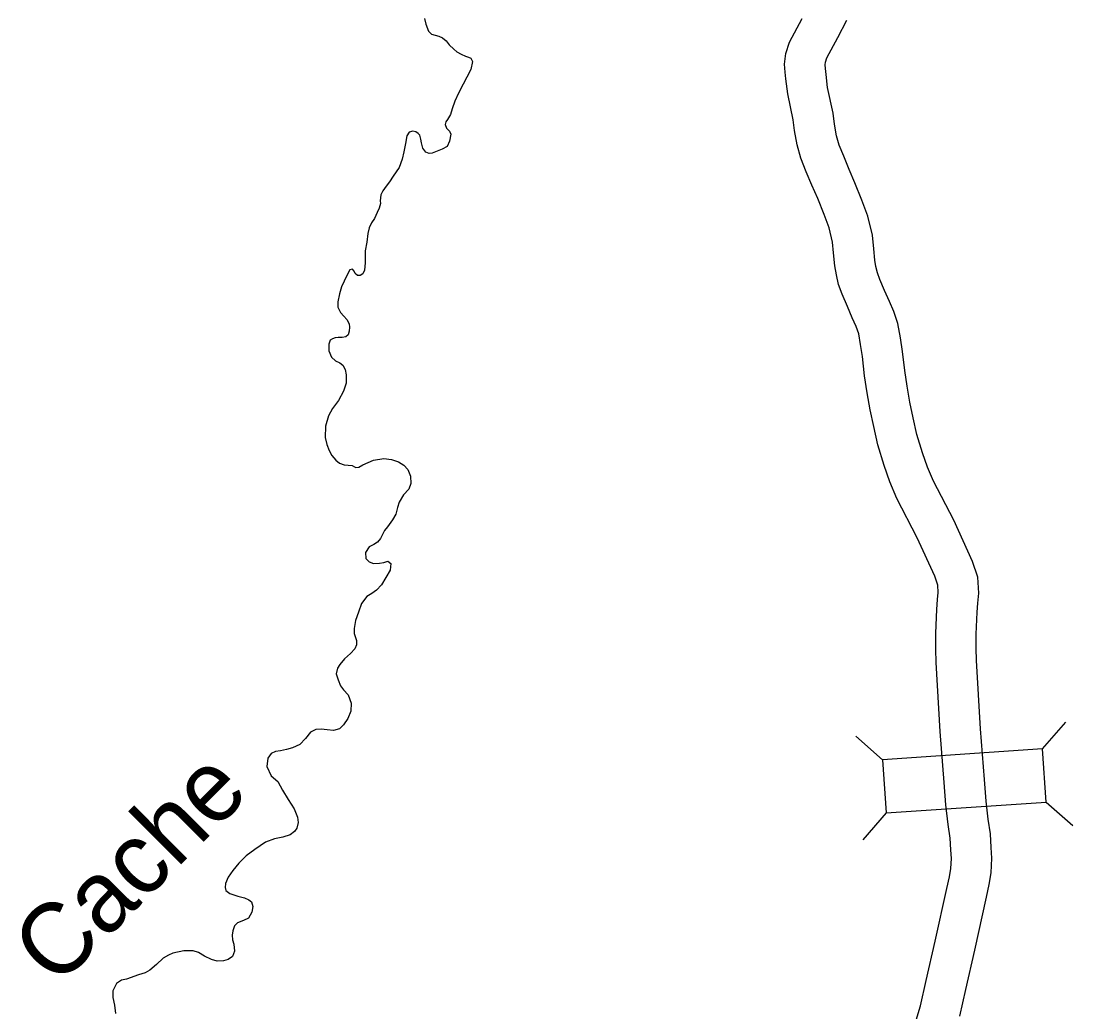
# Model space of a CAD drawing. Extents: x -939622 to -934222, y 1383701 to 1385301.
# Drawn here: x -936079.63 to -936056.23, y 1384648.7 to 1384670.74 of the extents above; entities that cross this region are included whole.
import ezdxf

# ---------------------------------------------------------------- set-up
doc = ezdxf.new("R2010")
doc.units = 0
for name, color, linetype in [('10', 7, 'Continuous'), ('20', 7, 'Continuous'), ('9', 7, 'Continuous')]:
    doc.layers.add(name, color=color, linetype=linetype)

msp = doc.modelspace()

# ---------------------------------------------------------------- linework, layer by layer
at = {"layer": '10'}
for points in [[(-936059.852, 1384648.071), (-936059.616, 1384648.836), (-936059.491, 1384649.399), (-936059.29, 1384650.276), (-936059.031, 1384651.446), (-936058.975, 1384651.706), (-936058.942, 1384651.894), (-936058.933, 1384652.115), (-936058.943, 1384652.304), (-936058.961, 1384652.564), (-936059.007, 1384652.868), (-936059.058, 1384653.309), (-936059.091, 1384653.806), (-936059.181, 1384654.937), (-936059.269, 1384656.472), (-936059.28, 1384656.77), (-936059.28, 1384657.122), (-936059.259, 1384657.648), (-936059.239, 1384657.874), (-936059.225, 1384658.028), (-936059.235, 1384658.196), (-936059.3, 1384658.391), (-936059.691, 1384659.244), (-936060.143, 1384660.123), (-936060.299, 1384660.489), (-936060.428, 1384660.853), (-936060.569, 1384661.314), (-936060.66, 1384661.724), (-936060.738, 1384662.092), (-936060.805, 1384662.473), (-936060.862, 1384662.848), (-936060.912, 1384663.276), (-936060.95, 1384663.545), (-936060.994, 1384663.781), (-936061.051, 1384663.948), (-936061.136, 1384664.136), (-936061.246, 1384664.392), (-936061.363, 1384664.666), (-936061.44, 1384664.883), (-936061.491, 1384665.095), (-936061.527, 1384665.297), (-936061.553, 1384665.586), (-936061.578, 1384665.824), (-936061.653, 1384666.138), (-936061.765, 1384666.435), (-936061.906, 1384666.794), (-936062.036, 1384667.087), (-936062.16, 1384667.389), (-936062.283, 1384667.687), (-936062.365, 1384667.988), (-936062.42, 1384668.304), (-936062.452, 1384668.539), (-936062.573, 1384669.12), (-936062.612, 1384669.455), (-936062.627, 1384669.6), (-936062.642, 1384669.783), (-936062.612, 1384670.018), (-936062.534, 1384670.266), (-936062.254, 1384670.798)], [(-936058.746, 1384648.605), (-936058.614, 1384649.201), (-936058.412, 1384650.078), (-936058.152, 1384651.252), (-936058.091, 1384651.532), (-936058.045, 1384651.798), (-936058.032, 1384652.12), (-936058.044, 1384652.358), (-936058.065, 1384652.662), (-936058.114, 1384652.987), (-936058.161, 1384653.391), (-936058.194, 1384653.872), (-936058.283, 1384654.998), (-936058.37, 1384656.515), (-936058.38, 1384656.788), (-936058.38, 1384657.104), (-936058.361, 1384657.591), (-936058.343, 1384657.794), (-936058.323, 1384658.014), (-936058.344, 1384658.369), (-936058.462, 1384658.721), (-936058.881, 1384659.637), (-936059.328, 1384660.507), (-936059.46, 1384660.816), (-936059.573, 1384661.135), (-936059.698, 1384661.543), (-936059.78, 1384661.915), (-936059.854, 1384662.264), (-936059.917, 1384662.619), (-936059.97, 1384662.968), (-936060.019, 1384663.391), (-936060.062, 1384663.692), (-936060.122, 1384664.011), (-936060.213, 1384664.278), (-936060.312, 1384664.498), (-936060.419, 1384664.747), (-936060.524, 1384664.993), (-936060.575, 1384665.139), (-936060.609, 1384665.279), (-936060.634, 1384665.418), (-936060.658, 1384665.674), (-936060.689, 1384665.976), (-936060.791, 1384666.403), (-936060.925, 1384666.758), (-936061.076, 1384667.141), (-936061.208, 1384667.44), (-936061.328, 1384667.731), (-936061.43, 1384667.978), (-936061.486, 1384668.184), (-936061.53, 1384668.442), (-936061.565, 1384668.692), (-936061.684, 1384669.264), (-936061.717, 1384669.552), (-936061.73, 1384669.683), (-936061.737, 1384669.764), (-936061.729, 1384669.826), (-936061.7, 1384669.919), (-936061.459, 1384670.376), (-936061.254, 1384670.759)]]:
    msp.add_lwpolyline(points, dxfattribs=at)
at = {"layer": '20'}
for p, q in [((-936056.905, 1384654.553), (-936056.384, 1384655.149)), ((-936060.461, 1384654.311), (-936061.057, 1384654.832)), ((-936056.824, 1384653.367), (-936056.228, 1384652.846)), ((-936060.38, 1384653.126), (-936060.901, 1384652.529))]:
    msp.add_line(p, q, dxfattribs=at)
msp.add_lwpolyline([(-936060.38, 1384653.126), (-936056.824, 1384653.367), (-936056.905, 1384654.553), (-936060.461, 1384654.311)], close=True, dxfattribs=at)
at = {"layer": '9'}
for points in [[(-936070.652, 1384670.793), (-936070.623, 1384670.667), (-936070.565, 1384670.513), (-936070.493, 1384670.447), (-936070.414, 1384670.423), (-936070.333, 1384670.406), (-936070.25, 1384670.367), (-936070.169, 1384670.301), (-936070.105, 1384670.208), (-936069.996, 1384670.113), (-936069.934, 1384670.052), (-936069.836, 1384670.002), (-936069.738, 1384669.958)], [(-936069.738, 1384669.958), (-936069.671, 1384669.937), (-936069.619, 1384669.915), (-936069.583, 1384669.841), (-936069.623, 1384669.662), (-936069.712, 1384669.489), (-936069.792, 1384669.332), (-936069.892, 1384669.135), (-936069.974, 1384668.957), (-936070.039, 1384668.785), (-936070.076, 1384668.66), (-936070.137, 1384668.546), (-936070.174, 1384668.5), (-936070.192, 1384668.439), (-936070.159, 1384668.356), (-936070.096, 1384668.292), (-936070.066, 1384668.224), (-936070.099, 1384668.069), (-936070.151, 1384667.949), (-936070.256, 1384667.887), (-936070.368, 1384667.847), (-936070.483, 1384667.799), (-936070.549, 1384667.791), (-936070.622, 1384667.821), (-936070.692, 1384667.908), (-936070.721, 1384668.03), (-936070.733, 1384668.114), (-936070.755, 1384668.2), (-936070.79, 1384668.241), (-936070.842, 1384668.275), (-936070.909, 1384668.29), (-936070.995, 1384668.266), (-936071.042, 1384668.188), (-936071.077, 1384668.012), (-936071.108, 1384667.827), (-936071.149, 1384667.665), (-936071.216, 1384667.485), (-936071.346, 1384667.292), (-936071.431, 1384667.165), (-936071.508, 1384667.066), (-936071.581, 1384666.966), (-936071.625, 1384666.871), (-936071.635, 1384666.741), (-936071.632, 1384666.678), (-936071.658, 1384666.58), (-936071.708, 1384666.482), (-936071.765, 1384666.35), (-936071.827, 1384666.248), (-936071.879, 1384666.14), (-936071.913, 1384666.012), (-936071.938, 1384665.824), (-936071.971, 1384665.63), (-936071.972, 1384665.362), (-936071.989, 1384665.198), (-936072.025, 1384665.115), (-936072.083, 1384665.077), (-936072.143, 1384665.083), (-936072.193, 1384665.126), (-936072.219, 1384665.176), (-936072.251, 1384665.217), (-936072.31, 1384665.209), (-936072.377, 1384665.082), (-936072.498, 1384664.83), (-936072.546, 1384664.674), (-936072.58, 1384664.492), (-936072.578, 1384664.375), (-936072.522, 1384664.26), (-936072.446, 1384664.173), (-936072.38, 1384664.103), (-936072.331, 1384664.003), (-936072.322, 1384663.931), (-936072.33, 1384663.84), (-936072.351, 1384663.758), (-936072.403, 1384663.713), (-936072.48, 1384663.701), (-936072.57, 1384663.7), (-936072.639, 1384663.694), (-936072.701, 1384663.674), (-936072.748, 1384663.638), (-936072.777, 1384663.556), (-936072.777, 1384663.405), (-936072.72, 1384663.266), (-936072.632, 1384663.182), (-936072.537, 1384663.135), (-936072.472, 1384663.084), (-936072.42, 1384662.99), (-936072.397, 1384662.873), (-936072.395, 1384662.684), (-936072.451, 1384662.509), (-936072.568, 1384662.297), (-936072.695, 1384662.125), (-936072.79, 1384661.956), (-936072.853, 1384661.73), (-936072.863, 1384661.477), (-936072.826, 1384661.318), (-936072.77, 1384661.188), (-936072.714, 1384661.076), (-936072.626, 1384660.972), (-936072.542, 1384660.906), (-936072.441, 1384660.868), (-936072.351, 1384660.863)], [(-936072.351, 1384660.863), (-936072.264, 1384660.852), (-936072.206, 1384660.827), (-936072.178, 1384660.807), (-936072.109, 1384660.816), (-936072.021, 1384660.871), (-936071.789, 1384660.974), (-936071.56, 1384661.011), (-936071.388, 1384660.988), (-936071.232, 1384660.932), (-936071.112, 1384660.862), (-936071.021, 1384660.763), (-936070.964, 1384660.618), (-936070.957, 1384660.453), (-936071, 1384660.327), (-936071.117, 1384660.199), (-936071.213, 1384660.041), (-936071.249, 1384659.919), (-936071.291, 1384659.77), (-936071.361, 1384659.646), (-936071.474, 1384659.488), (-936071.539, 1384659.406), (-936071.631, 1384659.231), (-936071.7, 1384659.149), (-936071.778, 1384659.098), (-936071.881, 1384659.045), (-936071.963, 1384658.921), (-936071.96, 1384658.786), (-936071.879, 1384658.708), (-936071.787, 1384658.676), (-936071.653, 1384658.679), (-936071.557, 1384658.695), (-936071.469, 1384658.726), (-936071.4, 1384658.671), (-936071.418, 1384658.526), (-936071.611, 1384658.201), (-936071.717, 1384658.079), (-936071.822, 1384658.006), (-936071.936, 1384657.94), (-936072.055, 1384657.782), (-936072.122, 1384657.595), (-936072.183, 1384657.403), (-936072.215, 1384657.23), (-936072.216, 1384657.115), (-936072.192, 1384657.053), (-936072.168, 1384656.963), (-936072.163, 1384656.864), (-936072.199, 1384656.775), (-936072.296, 1384656.675), (-936072.432, 1384656.551), (-936072.532, 1384656.427), (-936072.585, 1384656.349), (-936072.613, 1384656.218), (-936072.574, 1384656.084), (-936072.521, 1384655.957), (-936072.454, 1384655.867), (-936072.35, 1384655.751), (-936072.282, 1384655.57), (-936072.29, 1384655.389), (-936072.355, 1384655.229), (-936072.451, 1384655.084), (-936072.546, 1384654.998), (-936072.676, 1384654.959), (-936072.818, 1384654.977), (-936072.95, 1384654.987), (-936073.07, 1384654.979), (-936073.185, 1384654.926), (-936073.299, 1384654.782), (-936073.428, 1384654.65), (-936073.587, 1384654.574), (-936073.723, 1384654.535), (-936073.857, 1384654.511), (-936073.967, 1384654.494), (-936074.061, 1384654.451), (-936074.135, 1384654.343), (-936074.16, 1384654.161), (-936074.061, 1384653.951), (-936073.915, 1384653.828), (-936073.808, 1384653.634), (-936073.682, 1384653.428), (-936073.553, 1384653.217), (-936073.479, 1384653.033), (-936073.462, 1384652.913), (-936073.493, 1384652.788), (-936073.544, 1384652.714), (-936073.642, 1384652.637), (-936073.805, 1384652.591), (-936073.987, 1384652.553), (-936074.187, 1384652.476), (-936074.426, 1384652.315), (-936074.618, 1384652.171), (-936074.785, 1384652.007), (-936074.916, 1384651.848), (-936075.018, 1384651.696), (-936075.075, 1384651.561), (-936075.089, 1384651.47), (-936075.069, 1384651.404), (-936074.979, 1384651.336), (-936074.802, 1384651.274), (-936074.657, 1384651.238), (-936074.562, 1384651.197)], [(-936074.562, 1384651.197), (-936074.497, 1384651.146), (-936074.469, 1384651.048), (-936074.496, 1384650.923), (-936074.566, 1384650.79), (-936074.677, 1384650.737), (-936074.813, 1384650.686), (-936074.876, 1384650.614), (-936074.916, 1384650.504), (-936074.933, 1384650.41), (-936074.926, 1384650.305), (-936074.895, 1384650.207), (-936074.876, 1384650.051), (-936074.925, 1384649.934), (-936075.018, 1384649.87), (-936075.125, 1384649.836), (-936075.263, 1384649.833), (-936075.39, 1384649.869), (-936075.546, 1384649.938), (-936075.676, 1384650.023), (-936075.794, 1384650.057), (-936076.007, 1384650.063), (-936076.248, 1384650.007), (-936076.348, 1384649.964), (-936076.462, 1384649.899), (-936076.615, 1384649.754), (-936076.763, 1384649.633), (-936076.862, 1384649.574), (-936077.013, 1384649.523), (-936077.279, 1384649.43), (-936077.389, 1384649.407), (-936077.506, 1384649.33), (-936077.586, 1384649.173), (-936077.585, 1384649.019), (-936077.545, 1384648.849), (-936077.525, 1384648.663)]]:
    msp.add_lwpolyline(points, dxfattribs=at)

# ---------------------------------------------------------------- texts
msp.add_text('Cache', height=1.584, rotation=45, dxfattribs=at).set_placement((-936078.832, 1384649.217))

doc.saveas('drawing.dxf')
